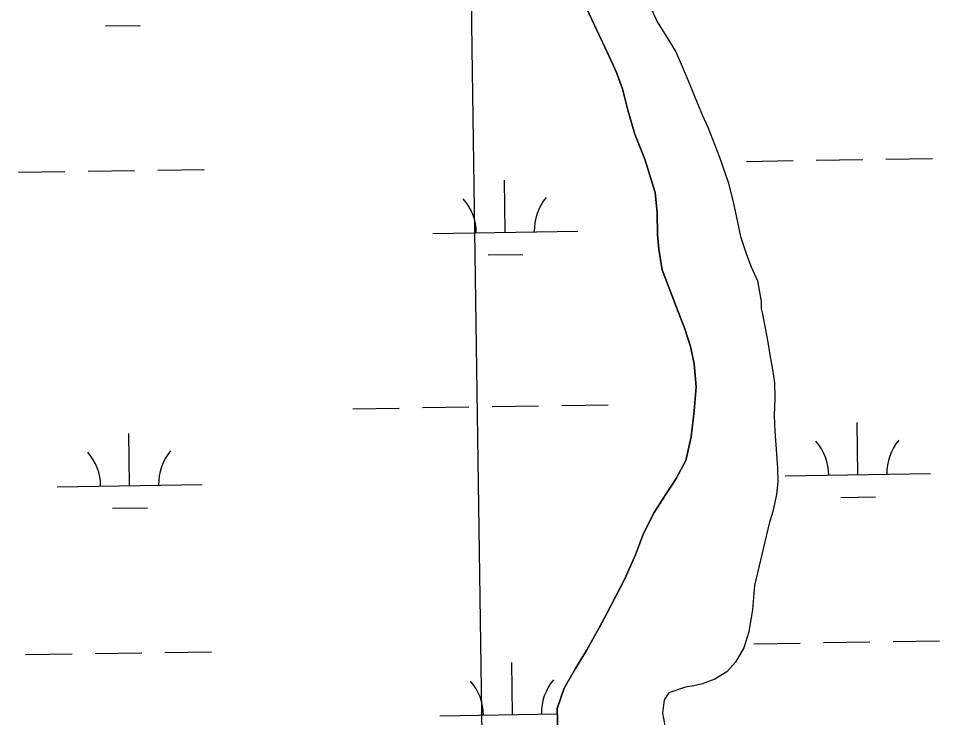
# Model space of a CAD drawing. Extents: x 3807117 to 3845308, y 337856 to 363736.
# Drawn here: x 3816347 to 3816982, y 343609 to 344092 of the extents above; entities that cross this region are included whole.
import ezdxf

# ---------------------------------------------------------------- set-up
doc = ezdxf.new("R2010")
doc.units = 0
for name, color, linetype in [('V-GRID-MAJR', 7, 'Continuous'), ('V-TOPO-SHOR', 7, 'Continuous'), ('V-WETL-SWMP', 7, 'Continuous')]:
    doc.layers.add(name, color=color, linetype=linetype)

msp = doc.modelspace()

# ---------------------------------------------------------------- linework, layer by layer
at = {"layer": 'V-GRID-MAJR'}
msp.add_spline([(3816669.93, 343360.88), (3816580.93, 349419.09), (3816491.9, 355479.23), (3816402.87, 361539.38), (3816402.84, 361541.3)], degree=3, dxfattribs=at)
at = {"layer": 'V-TOPO-SHOR'}
for points in [[(3816780.99, 344102.61), (3816786.93, 344089.3), (3816793.63, 344078.6), (3816799.79, 344068.58), (3816804.26, 344058.57), (3816809.2, 344046.4), (3816814.84, 344032.94), (3816818.23, 344024.68), (3816821.94, 344016.73), (3816829.89, 343995.85), (3816835.84, 343978.79), (3816839.26, 343965.16), (3816842.29, 343951.16), (3816844.39, 343941.13), (3816848.56, 343928.81), (3816851.81, 343920.4), (3816856.12, 343910.61), (3816858.77, 343896.45), (3816858.71, 343891.32), (3816859.64, 343887.57), (3816863.15, 343868.28), (3816864.56, 343859.71), (3816866.58, 343849.45), (3816867.84, 343840.19), (3816868.18, 343829.85), (3816867.68, 343817.75)], [(3816738.57, 344098.27), (3816745.42, 344083.44), (3816753.05, 344067.47), (3816758.99, 344054.33), (3816763.08, 344043.17), (3816766.88, 344028.26), (3816771.6, 344011.82), (3816778.46, 343994.55), (3816785.57, 343971.62), (3816787.07, 343957.46), (3816787.12, 343942.54), (3816788.23, 343932.44), (3816790.34, 343918.29), (3816799.98, 343892.99), (3816806.16, 343877.63), (3816810.02, 343865.32), (3816812.58, 343853.47), (3816813.86, 343837.56), (3816812.38, 343820.95), (3816810.45, 343803.11), (3816806.68, 343786.72), (3816800.13, 343774.38), (3816793.28, 343763.72), (3816784.98, 343750.77), (3816777.68, 343736.43), (3816772.14, 343721.8), (3816764.69, 343705.09), (3816752.6, 343681.64), (3816747.12, 343671.36), (3816738.37, 343655.73), (3816730.08, 343642.23), (3816723, 343629.66), (3816718.15, 343615.72), (3816718.43, 343599.72)], [(3816867.68, 343817.75), (3816868.1, 343806.8), (3816869.06, 343794.47), (3816869.86, 343781.3), (3816870.2, 343771.96), (3816869.31, 343763.38), (3816866.59, 343751.5), (3816864.09, 343743.29), (3816853.96, 343700.45), (3816852.71, 343683.9), (3816850.16, 343668.66), (3816846.75, 343657.54), (3816841.04, 343647.72), (3816835.01, 343641.11), (3816826.67, 343636.03), (3816818.34, 343632.63), (3816812.29, 343631.31), (3816806.55, 343630.45), (3816795, 343626.59), (3816791.87, 343621.6), (3816790.6, 343612.4), (3816792.71, 343601.38)]]:
    msp.add_lwpolyline(points, dxfattribs=at)
at = {"layer": 'V-WETL-SWMP'}
for p, q in [((3816780.99, 344102.61), (3816786.93, 344089.3)), ((3816745.42, 344083.44), (3816738.57, 344098.27)), ((3816406.69, 344086.43), (3816430.69, 344086.79)), ((3816786.93, 344089.3), (3816793.63, 344078.6)), ((3816753.05, 344067.47), (3816745.42, 344083.44)), ((3816793.63, 344078.6), (3816799.79, 344068.58)), ((3816758.99, 344054.33), (3816753.05, 344067.47)), ((3816799.79, 344068.58), (3816804.26, 344058.57)), ((3816763.08, 344043.17), (3816758.99, 344054.33)), ((3816804.26, 344058.57), (3816809.2, 344046.4)), ((3816766.88, 344028.26), (3816763.08, 344043.17)), ((3816809.2, 344046.4), (3816814.84, 344032.94)), ((3816814.84, 344032.94), (3816818.23, 344024.68)), ((3816771.6, 344011.82), (3816766.88, 344028.26)), ((3816818.23, 344024.68), (3816821.93, 344016.73)), ((3816821.93, 344016.73), (3816829.89, 343995.85)), ((3816778.46, 343994.55), (3816771.6, 344011.82)), ((3816785.57, 343971.62), (3816778.46, 343994.55)), ((3816829.89, 343995.85), (3816835.84, 343978.79)), ((3816848.64, 343993.04), (3816880.64, 343993.52)), ((3816896.64, 343993.76), (3816928.63, 343994.24)), ((3816944.63, 343994.48), (3816976.63, 343994.96)), ((3816346.79, 343985.52), (3816378.79, 343986)), ((3816394.78, 343986.24), (3816426.78, 343986.72)), ((3816442.78, 343986.96), (3816474.77, 343987.44)), ((3816682.29, 343944.11), (3816681.75, 343980.11)), ((3816835.84, 343978.79), (3816839.25, 343965.17)), ((3816787.07, 343957.46), (3816785.57, 343971.62)), ((3816839.25, 343965.17), (3816842.29, 343951.16)), ((3816787.12, 343942.54), (3816787.07, 343957.46)), ((3816842.29, 343951.16), (3816844.39, 343941.13)), ((3816632.3, 343943.37), (3816732.29, 343944.86)), ((3816788.23, 343932.44), (3816787.12, 343942.54)), ((3816844.39, 343941.13), (3816848.56, 343928.82)), ((3816670.52, 343928.51), (3816694.52, 343928.86)), ((3816790.34, 343918.29), (3816788.23, 343932.44)), ((3816848.56, 343928.82), (3816851.8, 343920.4)), ((3816799.98, 343892.99), (3816790.34, 343918.29)), ((3816851.8, 343920.4), (3816856.12, 343910.61)), ((3816856.12, 343910.61), (3816858.77, 343896.45)), ((3816858.77, 343896.45), (3816858.71, 343891.32)), ((3816806.15, 343877.63), (3816799.98, 343892.99)), ((3816858.71, 343891.32), (3816859.64, 343887.57)), ((3816859.64, 343887.57), (3816863.15, 343868.28)), ((3816810.02, 343865.33), (3816806.15, 343877.63)), ((3816812.58, 343853.47), (3816810.02, 343865.33)), ((3816863.15, 343868.28), (3816864.56, 343859.71)), ((3816864.56, 343859.71), (3816866.58, 343849.45)), ((3816813.86, 343837.56), (3816812.58, 343853.47)), ((3816866.58, 343849.45), (3816867.84, 343840.19)), ((3816867.84, 343840.19), (3816868.18, 343829.85)), ((3816812.38, 343820.95), (3816813.86, 343837.56)), ((3816868.18, 343829.85), (3816867.68, 343817.75)), ((3816577.26, 343822.46), (3816609.25, 343822.94)), ((3816625.25, 343823.18), (3816657.25, 343823.65)), ((3816673.25, 343823.89), (3816705.24, 343824.37)), ((3816721.24, 343824.61), (3816753.24, 343825.09)), ((3816810.45, 343803.11), (3816812.38, 343820.95)), ((3816867.68, 343817.75), (3816868.1, 343806.8)), ((3816925.3, 343776.92), (3816924.76, 343812.92)), ((3816868.1, 343806.8), (3816869.06, 343794.47)), ((3816423.44, 343769.4), (3816422.9, 343805.4)), ((3816806.67, 343786.72), (3816810.45, 343803.11)), ((3816869.06, 343794.47), (3816869.86, 343781.3)), ((3816800.13, 343774.38), (3816806.67, 343786.72)), ((3816869.86, 343781.3), (3816870.2, 343771.96)), ((3816875.3, 343776.17), (3816975.29, 343777.67)), ((3816373.45, 343768.65), (3816473.44, 343770.15)), ((3816793.28, 343763.72), (3816800.13, 343774.38)), ((3816870.2, 343771.96), (3816869.31, 343763.38)), ((3816784.98, 343750.77), (3816793.28, 343763.72)), ((3816869.31, 343763.38), (3816866.59, 343751.5)), ((3816913.53, 343761.31), (3816937.52, 343761.67)), ((3816411.68, 343753.79), (3816435.67, 343754.15)), ((3816777.68, 343736.43), (3816784.98, 343750.77)), ((3816866.59, 343751.5), (3816864.09, 343743.3)), ((3816864.09, 343743.3), (3816853.96, 343700.45)), ((3816772.14, 343721.8), (3816777.68, 343736.43)), ((3816764.69, 343705.09), (3816772.14, 343721.8)), ((3816752.6, 343681.64), (3816764.69, 343705.09)), ((3816853.96, 343700.45), (3816852.71, 343683.9)), ((3816747.12, 343671.37), (3816752.6, 343681.64)), ((3816852.71, 343683.9), (3816850.16, 343668.65)), ((3816738.37, 343655.73), (3816747.12, 343671.37)), ((3816850.16, 343668.65), (3816846.75, 343657.54)), ((3816853.62, 343660.4), (3816885.62, 343660.88)), ((3816901.62, 343661.12), (3816933.62, 343661.6)), ((3816949.61, 343661.84), (3816981.61, 343662.32)), ((3816399.77, 343653.6), (3816431.76, 343654.08)), ((3816447.76, 343654.32), (3816479.76, 343654.8)), ((3816730.08, 343642.23), (3816738.37, 343655.73)), ((3816846.75, 343657.54), (3816841.04, 343647.72)), ((3816351.77, 343652.89), (3816383.77, 343653.36)), ((3816841.04, 343647.72), (3816835.01, 343641.11)), ((3816687.27, 343611.48), (3816686.74, 343647.47)), ((3816723, 343629.66), (3816730.08, 343642.23)), ((3816826.67, 343636.03), (3816818.34, 343632.63)), ((3816835.01, 343641.11), (3816826.67, 343636.03)), ((3816718.15, 343615.72), (3816723, 343629.66)), ((3816806.55, 343630.45), (3816795, 343626.59)), ((3816812.29, 343631.31), (3816806.55, 343630.45)), ((3816818.34, 343632.63), (3816812.29, 343631.31)), ((3816795, 343626.59), (3816791.87, 343621.6)), ((3816791.87, 343621.6), (3816790.6, 343612.4)), ((3816637.28, 343610.73), (3816718.21, 343611.94)), ((3816718.43, 343599.72), (3816718.15, 343615.72)), ((3816790.6, 343612.4), (3816792.7, 343601.38))]:
    msp.add_line(p, q, dxfattribs=at)
for centre, start, end in [((3816627.05, 343943.76), 0.08653, 41.63019), ((3816737.52, 343945.42), 140.08653, 181.63019), ((3816870.05, 343776.57), 0.08653, 41.63019), ((3816980.52, 343778.22), 140.08653, 181.63019), ((3816368.2, 343769.05), 0.08653, 41.63019), ((3816478.67, 343770.71), 140.08653, 181.63019), ((3816742.5, 343612.78), 140.08653, 181.63019), ((3816632.03, 343611.12), 0.08653, 41.63019)]:
    msp.add_arc(centre, 35.25, start, end, dxfattribs=at)

doc.saveas('drawing.dxf')
